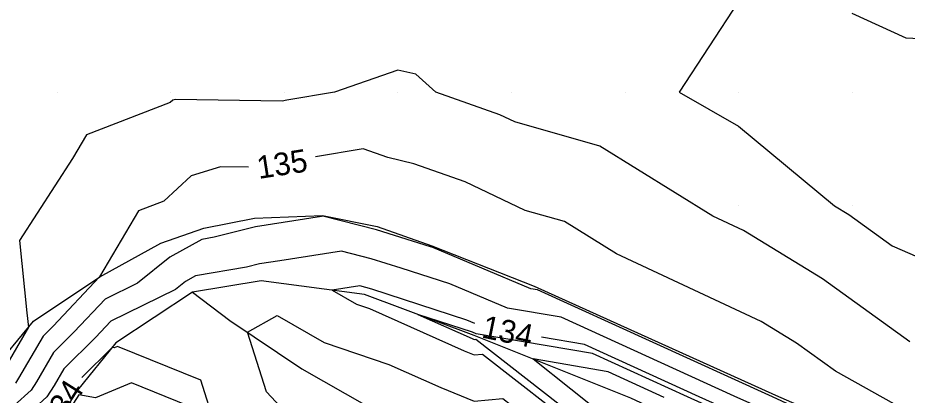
# Model space of a CAD drawing. Extents: x 2354170 to 2357230, y 866100 to 868290.
# Drawn here: x 2354956.5 to 2355034.8, y 867633.4 to 867666.6 of the extents above; entities that cross this region are included whole.
import ezdxf

# ---------------------------------------------------------------- set-up
doc = ezdxf.new("R2010")
doc.units = 0
for name, color, linetype in [('Default', 7, 'Continuous'), ('DTM Contours Major', 7, 'Continuous'), ('DTM Contours Major Text', 7, 'Continuous'), ('DTM Contours Minor', 7, 'Continuous'), ('Exist DTM QL2 LIDAR Elevation Point', 7, 'Continuous'), ('PH Exist DTM Breakline', 7, 'Continuous')]:
    doc.layers.add(name, color=color, linetype=linetype)

msp = doc.modelspace()

# ---------------------------------------------------------------- linework, layer by layer
at = {"layer": 'Default'}
for points in [[(2355019.972, 867668.009), (2355014.751, 867660.018), (2355019.972, 867657.029), (2355028.431, 867650.018), (2355029.666, 867649.263), (2355033.492, 867646.498), (2355039.972, 867643.697), (2355043.05, 867643.096), (2355049.349, 867640.018), (2355049.973, 867639.887), (2355050.262, 867639.728), (2355059.972, 867635.609), (2355068.477, 867631.513), (2355069.972, 867632.041), (2355079.652, 867630.018), (2355079.972, 867629.986), (2355080.011, 867629.979), (2355082.336, 867630.018), (2355089.78, 867630.21), (2355089.972, 867630.442), (2355094.574, 867630.018), (2355099.972, 867629.838)], [(2355047.331, 867667.378), (2355039.972, 867664.528), (2355034.726, 867664.773), (2355029.972, 867666.96)], [(2355035.042, 867638.061), (2355027.373, 867643.604), (2355020.391, 867647.873), (2355017.704, 867649.131), (2355007.748, 867655.283), (2355000.276, 867657.414), (2354998.946, 867658.041), (2354993.315, 867660.018), (2354991.56, 867661.607), (2354989.971, 867661.976), (2354984.4, 867660.018), (2354980.184, 867659.332), (2354979.786, 867659.238), (2354970.385, 867659.398), (2354970.142, 867659.322), (2354969.912, 867659.112), (2354962.546, 867656.276), (2354961.314, 867654.191), (2354956.654, 867646.985), (2354957.296, 867640.626), (2354957.437, 867639.353), (2354955.011, 867635.172)], [(2355074.447, 867619.179), (2355074.154, 867619.39), (2355068.209, 867620.789), (2355051.797, 867622.962), (2355050.162, 867623.866), (2355048.755, 867624.16), (2355028.509, 867635.467), (2355025.079, 867637.946), (2355021.957, 867639.854), (2355009.227, 867645.813), (2355004.635, 867648.65), (2355001.188, 867649.633), (2354995.884, 867652.137), (2354991.371, 867653.721), (2354989.082, 867654.28), (2354986.916, 867655.031), (2354982.716, 867654.347)], [(2354976.821, 867653.426), (2354974.34, 867653.468), (2354971.772, 867652.668), (2354969.351, 867650.449), (2354967.14, 867649.597), (2354963.711, 867643.794), (2354963.705, 867643.785), (2354963.706, 867643.776), (2354959.605, 867639.43), (2354958.723, 867638.554), (2354956.577, 867634.855), (2354956.297, 867634.412)], [(2355046.588, 867622.223), (2355023.336, 867633.042), (2355022.638, 867633.357), (2355002.267, 867642.626), (2355001.673, 867642.728), (2354993.045, 867646.364), (2354992.846, 867646.429), (2354988.085, 867647.906), (2354983.375, 867649.109), (2354983.243, 867649.088), (2354977.432, 867648.175), (2354973.782, 867647.262), (2354972.722, 867647.082), (2354969.898, 867645.517), (2354967.05, 867643.227), (2354964.198, 867641.826), (2354961.475, 867638.94), (2354959.64, 867637.119), (2354958.142, 867634.538), (2354957.683, 867633.811), (2354956.183, 867632.466)], [(2355041.545, 867623.135), (2355023.921, 867631.335), (2355019.568, 867633.296), (2355004.341, 867640.224), (2354999.614, 867641.037), (2354994.549, 867643.171), (2354990.259, 867644.558), (2354987.614, 867645.379), (2354984.997, 867646.047), (2354979.583, 867645.201), (2354977.773, 867644.916), (2354976.636, 867644.632), (2354972.157, 867643.873), (2354971.277, 867643.386), (2354970.39, 867642.673), (2354964.682, 867639.867), (2354963.344, 867638.45), (2354960.556, 867635.683), (2354959.708, 867634.22), (2354959.07, 867633.211), (2354956.993, 867631.348), (2354956.996, 867631.345), (2354956.983, 867631.341), (2354954.713, 867627.551)], [(2354996.757, 867639.682), (2354996.054, 867639.978), (2354987.673, 867642.687), (2354987.144, 867642.852), (2354986.62, 867642.985), (2354984.173, 867642.603), (2354986.315, 867641.377), (2354987.458, 867640.987), (2354995.815, 867637.27), (2354996.684, 867636.92), (2354997.435, 867636.982), (2355006.309, 867630.054)], [(2354986.75, 867624.248), (2354986.725, 867624.257), (2354980.026, 867631.929), (2354978.413, 867633.662), (2354976.726, 867638.904), (2354979.353, 867640.37), (2354983.475, 867638.012), (2354989.184, 867636.062), (2354993.744, 867634.034), (2354996.674, 867632.856), (2354999.209, 867633.063), (2355003.943, 867629.367), (2355001.505, 867622.952), (2354999.284, 867622.77), (2354997.33, 867620.144), (2354990.982, 867621.302), (2354986.75, 867624.248)], [(2355094.488, 867599.695), (2355088.709, 867601.999), (2355088.596, 867602.001), (2355075.753, 867605.694), (2355071.157, 867607.685), (2355062.985, 867611.611), (2355055.759, 867614.57), (2355048.746, 867617.693), (2355036.501, 867624.046), (2355024.505, 867629.627), (2355016.498, 867633.235), (2355006.415, 867637.823), (2355002.615, 867638.476)], [(2354973.891, 867630.702), (2354972.606, 867634.697), (2354965.278, 867637.644), (2354964.979, 867637.52), (2354964.804, 867637.553), (2354962.154, 867634.923)], [(2355013.429, 867633.173), (2355008.489, 867635.421), (2355001.875, 867636.557), (2355008.523, 867631.3)]]:
    msp.add_lwpolyline(points, dxfattribs=at)
at = {"layer": 'DTM Contours Major'}
for points in [[(2355074.447, 867619.179), (2355074.154, 867619.39), (2355068.209, 867620.789), (2355051.797, 867622.962), (2355050.162, 867623.866), (2355048.755, 867624.16), (2355028.509, 867635.467), (2355025.079, 867637.946), (2355021.957, 867639.854), (2355009.227, 867645.813), (2355004.635, 867648.65), (2355001.188, 867649.633), (2354995.884, 867652.137), (2354991.371, 867653.721), (2354989.082, 867654.28), (2354986.916, 867655.031), (2354982.716, 867654.347)], [(2354976.821, 867653.426), (2354974.34, 867653.468), (2354971.772, 867652.668), (2354969.351, 867650.449), (2354967.14, 867649.597), (2354963.711, 867643.794), (2354963.705, 867643.785), (2354963.706, 867643.776), (2354959.605, 867639.43), (2354958.723, 867638.554), (2354956.577, 867634.855), (2354956.297, 867634.412)]]:
    msp.add_lwpolyline(points, dxfattribs=at)
at = {"layer": 'DTM Contours Minor'}
for points in [[(2355034.82, 867624.35), (2355024.7, 867629.058), (2355015.475, 867633.214), (2355007.106, 867637.022), (2354996.869, 867638.781), (2354996.555, 867638.913), (2354991.72, 867640.477), (2354996.506, 867638.348), (2354996.687, 867638.275), (2354996.844, 867638.288), (2355007.098, 867630.283), (2355004.999, 867624.763), (2355004.729, 867618.674), (2355005.884, 867615.662), (2355002.082, 867616.771), (2355001.687, 867616.995), (2355000.792, 867617.418), (2354989.053, 867619.559), (2354985.714, 867621.884), (2354977.379, 867624.881), (2354977.223, 867624.944), (2354976.456, 867625.34), (2354975.625, 867626.234)], [(2354972.003, 867630.899), (2354971.507, 867632.44), (2354966.51, 867634.45), (2354963.342, 867633.13), (2354961.888, 867633.412), (2354961.149, 867632.242), (2354962.079, 867631.234), (2354957.34, 867629.927), (2354955.439, 867626.753)]]:
    msp.add_lwpolyline(points, dxfattribs=at)
at = {"layer": 'Exist DTM QL2 LIDAR Elevation Point'}
for p, q in [((2354959.971, 867660.018), (2354959.971, 867660.018)), ((2354969.971, 867660.018), (2354969.971, 867660.018)), ((2354979.971, 867660.018), (2354979.971, 867660.018)), ((2354989.971, 867660.018), (2354989.971, 867660.018)), ((2354999.971, 867660.018), (2354999.971, 867660.018)), ((2355009.971, 867660.018), (2355009.971, 867660.018)), ((2355019.972, 867660.018), (2355019.972, 867660.018)), ((2355029.972, 867660.018), (2355029.972, 867660.018)), ((2355019.972, 867650.018), (2355019.972, 867650.018)), ((2355029.972, 867650.018), (2355029.972, 867650.018))]:
    msp.add_line(p, q, dxfattribs=at)
at = {"layer": 'PH Exist DTM Breakline'}
for points in [[(2354950.702, 867629.187), (2354951.43, 867630.832), (2354954.125, 867635.352), (2354957.876, 867639.883), (2354963.714, 867643.781), (2354969.11, 867646.734), (2354972.897, 867648.077), (2354977.351, 867648.954), (2354983.334, 867649.185), (2354988.141, 867648.209), (2354992.972, 867646.52), (2355001.969, 867642.971), (2355023.225, 867633.369), (2355050.188, 867621.573)], [(2355047.856, 867615.298), (2355025.751, 867625.988), (2355010.481, 867633.114), (2354996.688, 867638.633), (2354987.026, 867642.219), (2354977.927, 867643.442), (2354971.901, 867642.422), (2354975.162, 867639.949), (2354981.522, 867635.698), (2354991.257, 867630.149), (2354996.663, 867628.206), (2355001.237, 867628.58), (2355007.575, 867630.422)], [(2354971.901, 867642.422), (2354965.149, 867637.977), (2354961.754, 867633.806), (2354960.882, 867632.426), (2354962.631, 867631.222), (2354969.152, 867627.599), (2354977.305, 867625.078), (2354986.753, 867624.254), (2354992.637, 867622.797), (2355001.758, 867617.641), (2355041.562, 867598.55)]]:
    msp.add_lwpolyline(points, dxfattribs=at)

# ---------------------------------------------------------------- texts
at = {"layer": 'Default'}
for s, rotation, p in [('135', 8.8826, (2354977.72, 867652.389)), ('134', 348.36737, (2354997.258, 867638.457)), ('134', 57.68701, (2354960.018, 867630.104))]:
    msp.add_text(s, height=2, rotation=rotation, dxfattribs=at).set_placement(p)
at = {"layer": 'DTM Contours Major Text'}
msp.add_text('135', height=2, rotation=8.8826, dxfattribs=at).set_placement((2354977.72, 867652.389))

doc.saveas('drawing.dxf')
